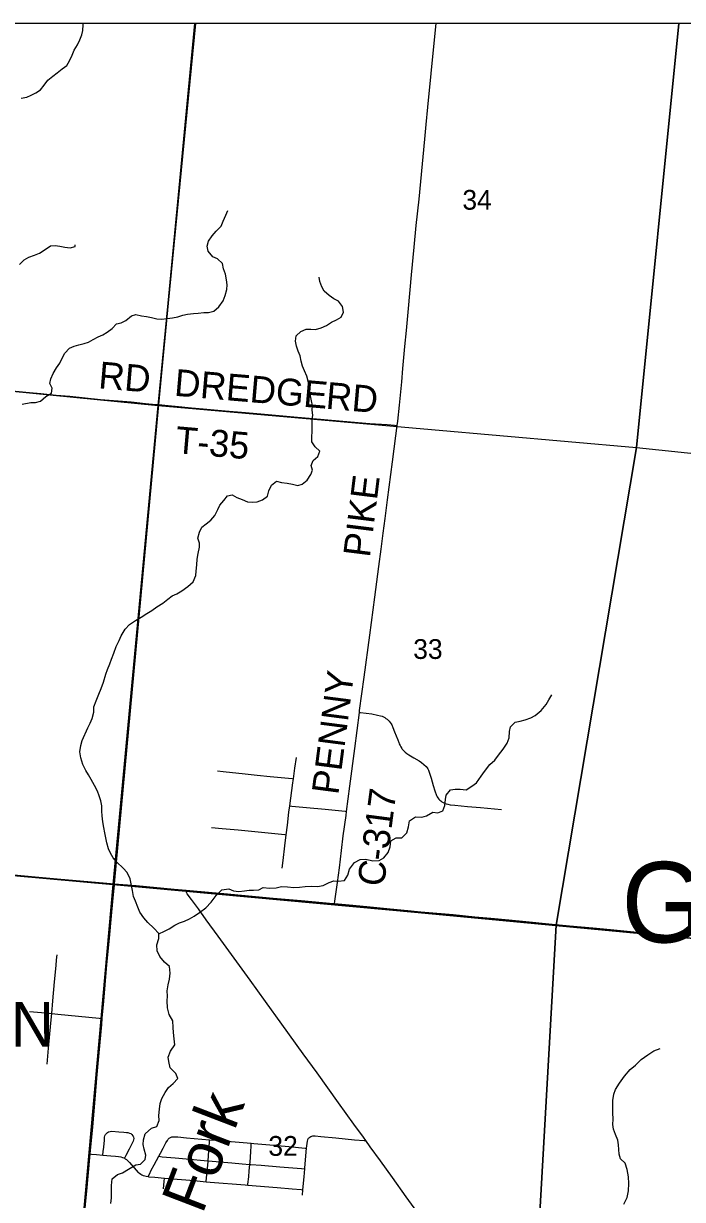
# Model space of a CAD drawing. Extents: x 0 to 1134, y 0 to 440.
# Drawn here: x 841.03 to 842.425, y 366.829 to 369.318 of the extents above; entities that cross this region are included whole.
import ezdxf

# ---------------------------------------------------------------- set-up
doc = ezdxf.new("R2010")
doc.units = 0
for name, color, linetype in [('Default', 7, 'Continuous'), ('GM_X_Corporation_Text', 7, 'Continuous'), ('GM_X_County_Road', 7, 'Continuous'), ('GM_X_County_Road_Text', 7, 'Continuous'), ('GM_X_Minor_River', 7, 'Continuous'), ('GM_X_Minor_River_Text', 7, 'Continuous'), ('GM_X_Rail_Line', 7, 'Continuous'), ('GM_X_Section', 7, 'Continuous'), ('GM_X_Section_Text', 7, 'Continuous'), ('GM_X_State_Route', 7, 'Continuous'), ('GM_X_Township_Road', 7, 'Continuous'), ('GM_X_Township_Road_Text', 7, 'Continuous'), ('GM_X_Township_Text', 7, 'Continuous'), ('GM_X_Unincorporated', 7, 'Continuous'), ('SH_Cut_Line', 7, 'Continuous')]:
    doc.layers.add(name, color=color, linetype=linetype)

msp = doc.modelspace()

# ---------------------------------------------------------------- linework, layer by layer
at = {"layer": 'Default'}
for points in [[(841.3939, 369.3181), (840.3925, 369.3181), (840.3247, 368.6072), (841.3146, 368.5097)], [(842.4173, 369.3181), (841.3939, 369.3181), (841.3146, 368.5097), (842.3277, 368.4209)], [(843.4318, 369.3181), (842.4173, 369.3181), (842.3277, 368.4209), (843.2592, 368.3235), (843.3303, 368.8154)]]:
    msp.add_lwpolyline(points, close=True, dxfattribs=at)
at = {"layer": 'GM_X_County_Road'}
for points in [[(841.8212, 368.4675), (841.8224, 368.4765), (841.8258, 368.5105), (841.8305, 368.56), (841.8331, 368.5878), (841.8373, 368.6342), (841.8404, 368.6683), (841.8446, 368.7147), (841.8513, 368.7858), (841.857, 368.8445), (841.8615, 368.8909), (841.8672, 368.9465), (841.8708, 368.9836), (841.8798, 369.0732), (841.8826, 369.1042), (841.8861, 369.1413), (841.893, 369.2124), (841.8998, 369.2835), (841.9032, 369.3181)], [(841.741, 367.86), (841.7415, 367.8637), (841.7511, 367.9345), (841.763, 368.0238), (841.7734, 368.1039), (841.7818, 368.1686), (841.7868, 368.2055), (841.7915, 368.2393), (841.7954, 368.2701), (841.8006, 368.3102), (841.811, 368.3903), (841.8184, 368.4457), (841.8212, 368.4675)], [(841.7137, 367.6506), (841.7205, 367.7036), (841.7311, 367.7836), (841.741, 367.86)], [(841.6885, 367.4547), (841.6892, 367.4602), (841.6911, 367.4756), (841.6945, 367.5002), (841.6985, 367.5311), (841.703, 367.568), (841.7068, 367.5989), (841.7126, 367.642), (841.7137, 367.6506)], [(841.196, 367.2125), (841.1993, 367.2483), (841.206, 367.3257), (841.211, 367.3813), (841.2164, 367.437), (841.2197, 367.4741), (841.2216, 367.494), (841.2218, 367.4968)], [(841.7545, 366.9538), (841.7493, 366.961), (841.7293, 366.9886), (841.6966, 367.0339), (841.6512, 367.0969), (841.6221, 367.1372), (841.5768, 367.2002), (841.5422, 367.2478), (841.5096, 367.2932), (841.4421, 367.3863), (841.4167, 367.421), (841.4003, 367.4442), (841.3852, 367.4639), (841.3762, 367.4758), (841.3753, 367.4775), (841.3746, 367.4794), (841.374, 367.4829)], [(841.1706, 366.9255), (841.1759, 366.9822), (841.181, 367.041), (841.1854, 367.0936), (841.1948, 367.1988), (841.196, 367.2125)], [(842.1425, 366.4164), (842.1346, 366.427), (842.1166, 366.4523), (842.0877, 366.4929), (842.0402, 366.5581), (841.9931, 366.6237), (841.9344, 366.7047), (841.9056, 366.7444), (841.8401, 366.8349), (841.8112, 366.8754), (841.7857, 366.9106), (841.7639, 366.9408), (841.7545, 366.9538)], [(841.1307, 366.5014), (841.135, 366.5462), (841.1386, 366.5833), (841.1462, 366.6637), (841.149, 366.6915), (841.1538, 366.741), (841.1568, 366.775), (841.1608, 366.8183), (841.1632, 366.8462), (841.1706, 366.9255)]]:
    msp.add_lwpolyline(points, dxfattribs=at)
at = {"layer": 'GM_X_Minor_River'}
for points in [[(841.0246, 369.16), (841.0364, 369.1624), (841.046, 369.1667), (841.0555, 369.1717), (841.0659, 369.1775), (841.0737, 369.1879), (841.0815, 369.1979), (841.0916, 369.2068), (841.1012, 369.2137), (841.1116, 369.2225), (841.1213, 369.2295), (841.1268, 369.2392), (841.1328, 369.2512), (841.1368, 369.262), (841.1439, 369.2732), (841.1491, 369.2837), (841.1532, 369.2938), (841.1553, 369.3036), (841.1563, 369.315), (841.1561, 369.3181)], [(841.4376, 368.8784), (841.4481, 368.8895), (841.4522, 368.9), (841.4581, 368.9123), (841.4622, 368.9221)], [(841.0265, 368.5125), (841.0455, 368.5157), (841.0553, 368.5159), (841.066, 368.519), (841.0772, 368.5285), (841.0891, 368.5358), (841.0905, 368.546), (841.0851, 368.556), (841.0876, 368.5662), (841.0924, 368.577), (841.0992, 368.589), (841.1066, 368.5994), (841.1114, 368.6099), (841.117, 368.6204), (841.1274, 368.6311), (841.137, 368.6354), (841.1469, 368.6378), (841.1579, 368.6405), (841.1674, 368.6437), (841.1774, 368.6491), (841.1878, 368.6549), (841.1973, 368.6592), (841.2069, 368.6646), (841.2173, 368.6723), (841.2266, 368.6827), (841.2365, 368.6847), (841.2465, 368.6897), (841.2581, 368.6996), (841.2676, 368.7024), (841.2796, 368.6991), (841.2901, 368.698), (841.3007, 368.6955), (841.3119, 368.6933), (841.3221, 368.6923), (841.3339, 368.6935), (841.3452, 368.6951), (841.3566, 368.6974), (841.3669, 368.7006), (841.3772, 368.7029), (841.3897, 368.7041), (841.3995, 368.705), (841.4113, 368.7062), (841.4211, 368.7067), (841.4329, 368.7094), (841.4433, 368.7186), (841.4527, 368.7313), (841.4568, 368.7425), (841.4605, 368.7549), (841.4608, 368.7648), (841.4592, 368.7758), (841.4576, 368.7876), (841.4533, 368.7987), (841.451, 368.8098), (841.4403, 368.8203), (841.4306, 368.8244), (841.421, 368.836), (841.4183, 368.8467), (841.4216, 368.8572), (841.4294, 368.8684), (841.4376, 368.8784)], [(841.0209, 368.8083), (841.0313, 368.8179), (841.0413, 368.8237), (841.0528, 368.8276), (841.0638, 368.8318), (841.0754, 368.8395), (841.0865, 368.8475), (841.0964, 368.848), (841.1069, 368.847), (841.1174, 368.8448), (841.1283, 368.843), (841.1394, 368.8461), (841.1391, 368.8495)], [(841.402, 368.2183), (841.3986, 368.2289), (841.4024, 368.2417), (841.4072, 368.2522), (841.4168, 368.2591), (841.4265, 368.2672), (841.4346, 368.2768), (841.441, 368.2892), (841.4454, 368.2989), (841.4536, 368.3086), (841.4614, 368.3182), (841.4713, 368.3202), (841.4817, 368.315), (841.493, 368.3109), (841.5038, 368.3057), (841.5136, 368.3047), (841.5242, 368.3056), (841.536, 368.3098), (841.546, 368.3175), (841.549, 368.3292), (841.5549, 368.3408), (841.5657, 368.3492), (841.5759, 368.3467), (841.5879, 368.3452), (841.5992, 368.343), (841.6105, 368.3401), (841.62, 368.3432), (841.6304, 368.3517), (841.6383, 368.3632), (841.6419, 368.373), (841.6388, 368.3829), (841.6432, 368.393), (841.6529, 368.4019), (841.6569, 368.4128), (841.6474, 368.4221), (841.6401, 368.4325), (841.6399, 368.4424), (841.641, 368.4556), (841.6409, 368.4791), (841.6423, 368.489), (841.6407, 368.4996), (841.6413, 368.5098), (841.6393, 368.5198), (841.6377, 368.5297), (841.636, 368.5396), (841.6348, 368.5502), (841.6328, 368.5609), (841.6297, 368.5716), (841.625, 368.5831), (841.6207, 368.5926), (841.6176, 368.6037), (841.6156, 368.6144), (841.6114, 368.6244), (841.6079, 368.6351), (841.6059, 368.6454), (841.6069, 368.6571), (841.617, 368.6659), (841.6281, 368.6713), (841.6383, 368.6714), (841.6481, 368.6704), (841.6599, 368.6739), (841.6713, 368.6789), (841.6821, 368.6858), (841.6928, 368.6908), (841.7024, 368.6963), (841.7072, 368.7068), (841.7049, 368.7193), (841.6968, 368.7305), (841.6868, 368.735), (841.6767, 368.7421), (841.6664, 368.7514), (841.6617, 368.761), (841.6571, 368.7718), (841.6558, 368.7813)], [(841.3776, 368.1265), (841.3891, 368.1362), (841.3946, 368.1495), (841.3955, 368.1593), (841.3964, 368.1722), (841.3973, 368.184), (841.3994, 368.1965), (841.4026, 368.2097), (841.402, 368.2183)], [(841.3123, 366.9838), (841.317, 366.9966), (841.316, 367.0069), (841.3173, 367.0205), (841.3194, 367.0319), (841.3225, 367.0429), (841.3295, 367.0557), (841.3369, 367.0659), (841.3465, 367.0748), (841.3565, 367.085), (841.3521, 367.096), (841.34, 367.108), (841.3375, 367.1209), (841.3358, 367.1304), (841.3409, 367.1429), (841.3498, 367.1564), (841.3484, 367.169), (841.3474, 367.1823), (841.3468, 367.1929), (841.3458, 367.207), (841.3384, 367.2207), (841.3348, 367.2348), (841.3342, 367.2493), (841.3343, 367.2595), (841.3341, 367.2705), (841.3361, 367.2834), (841.3386, 367.2955), (841.3402, 367.3084), (841.3385, 367.3221), (841.3284, 367.3317), (841.3182, 367.3432), (841.3127, 367.3551), (841.3121, 367.3684), (841.3161, 367.3812), (841.3162, 367.3918), (841.3057, 367.403), (841.2929, 367.4153), (841.2847, 367.4249), (841.2757, 367.4375), (841.272, 367.4478), (841.2665, 367.4608), (841.2624, 367.4703), (841.2603, 367.4832), (841.2582, 367.4935), (841.2553, 367.5076), (841.2494, 367.521), (841.2404, 367.5306), (841.2276, 367.5429), (841.2194, 367.5525), (841.2138, 367.562), (841.2098, 367.5716), (841.2061, 367.5841), (841.2043, 367.5944), (841.2018, 367.6054), (841.1997, 367.6161), (841.1975, 367.6287), (841.1962, 367.6412), (841.1955, 367.6511), (841.1953, 367.6621), (841.1931, 367.6731), (841.1899, 367.6834), (841.1862, 367.6933), (841.1799, 367.7052), (841.1728, 367.7178), (841.1676, 367.7277), (841.1613, 367.7373), (841.1553, 367.7495), (841.151, 367.7636), (841.1488, 367.7769), (841.1509, 367.7898), (841.1541, 367.8004), (841.1658, 367.8276), (841.1708, 367.8374), (841.1748, 367.8472), (841.1783, 367.8605), (841.1785, 367.8715), (841.1832, 367.8843), (841.1891, 367.8983), (841.1938, 367.9108), (841.1989, 367.924), (841.204, 367.9407), (841.2076, 367.9505), (841.2126, 367.9626), (841.2162, 367.9728), (841.2209, 367.9856), (841.2256, 367.9996), (841.2322, 368.0124), (841.2365, 368.0223), (841.2451, 368.0362), (841.2543, 368.046), (841.267, 368.0546), (841.2788, 368.0616), (841.2907, 368.0691), (841.3014, 368.0758), (841.3117, 368.0832), (841.3248, 368.0911), (841.3351, 368.0997), (841.3447, 368.1068), (841.3546, 368.1112), (841.3646, 368.1172), (841.3776, 368.1265)], [(841.3162, 367.3911), (841.328, 367.397), (841.3383, 367.4022), (841.3502, 367.41), (841.3601, 367.4145), (841.3708, 367.4181), (841.3811, 367.423), (841.3911, 367.4285), (841.4026, 367.4364), (841.4156, 367.4461), (841.4268, 367.4581), (841.4376, 367.4724), (841.4495, 367.4848), (841.4643, 367.4869), (841.4742, 367.4826), (841.4859, 367.4809), (841.4973, 367.4827), (841.5072, 367.4841), (841.5167, 367.484), (841.5278, 367.4846), (841.5373, 367.4894), (841.5506, 367.4881), (841.5646, 367.4887), (841.5757, 367.4913), (841.5886, 367.4911), (841.6023, 367.4891), (841.614, 367.4901), (841.6262, 367.4918), (841.6391, 367.492), (841.652, 367.4915), (841.6642, 367.494), (841.6772, 367.4999), (841.6868, 367.5032), (841.6963, 367.5031), (841.7092, 367.5041), (841.7165, 367.5158), (841.7197, 367.5283), (841.7305, 367.5422), (841.7428, 367.5489), (841.7546, 367.5495), (841.7697, 367.5459), (841.783, 367.5469), (841.793, 367.5521), (841.8018, 367.5638), (841.8058, 367.5755), (841.8078, 367.588), (841.8189, 367.5943), (841.8307, 367.5946), (841.8411, 367.6051), (841.8447, 367.6176), (841.8471, 367.6304), (841.8597, 367.639), (841.8734, 367.6385), (841.8829, 367.641), (841.8963, 367.6488), (841.9073, 367.6472), (841.9176, 367.6516), (841.9216, 367.663), (841.9232, 367.6755), (841.9249, 367.685), (841.9341, 367.6962), (841.9436, 367.6977), (841.9543, 367.6975), (841.9672, 367.6959), (841.979, 367.7041), (841.9886, 367.7112), (841.9987, 367.7251), (842.0056, 367.7349), (842.0168, 367.7496), (842.0276, 367.7589), (842.0357, 367.7698), (842.0453, 367.7823), (842.0542, 367.7951), (842.0578, 367.806), (842.0591, 367.8193), (842.0611, 367.8292), (842.0711, 367.8393), (842.0814, 367.8414), (842.0921, 367.844), (842.1039, 367.8488), (842.1134, 367.8532), (842.1261, 367.8637), (842.1361, 367.8765), (842.142, 367.8863), (842.1482, 367.8969)], [(842.3009, 366.8195), (842.3079, 366.8331), (842.3108, 366.8471), (842.3113, 366.8627), (842.3108, 366.8767), (842.3079, 366.8923), (842.3035, 366.9057), (842.2941, 366.9153), (842.2908, 366.9248), (842.2902, 366.9347), (842.2899, 366.9449), (842.2882, 366.9548), (842.2834, 366.9663), (842.2793, 366.9781), (842.2779, 366.9876), (842.2781, 366.9993), (842.2775, 367.0126), (842.2773, 367.0256), (842.2778, 367.0388), (842.2799, 367.0521), (842.283, 367.0619), (842.2915, 367.0755), (842.3024, 367.0902), (842.3143, 367.1041), (842.3254, 367.1131), (842.3377, 367.1251), (842.3515, 367.1355), (842.3642, 367.1434), (842.3779, 367.1489)], [(841.2146, 366.8205), (841.2159, 366.8327), (841.216, 366.8456), (841.2158, 366.8589), (841.2175, 366.8725), (841.2286, 366.8823), (841.2393, 366.8852), (841.2523, 366.8934), (841.2673, 366.9023), (841.2772, 366.9041), (841.2875, 366.9134), (841.2888, 366.9229), (841.2855, 366.9355), (841.2834, 366.9458), (841.2839, 366.9552), (841.2874, 366.9681), (841.3005, 366.9797), (841.3123, 366.9838)]]:
    msp.add_lwpolyline(points, dxfattribs=at)
at = {"layer": 'GM_X_Rail_Line'}
msp.add_lwpolyline([(840.3857, 369.3181), (840.2882, 368.2371), (840.229, 367.5851), (841.3713, 367.4831), (842.6583, 367.3619), (843.4315, 367.2888), (843.5222, 367.2753), (843.5923, 367.2413), (843.6594, 367.1995), (843.8819, 367.045), (843.9852, 366.9751), (844.0246, 366.9394), (844.0597, 366.9001), (844.0881, 366.855), (844.1128, 366.8059)], dxfattribs=at)
at = {"layer": 'GM_X_Section'}
for points in [[(841.3146, 368.5097), (841.2193, 367.496), (840.2305, 367.5844), (840.3247, 368.6072)], [(841.3146, 368.5097), (842.3277, 368.4209), (842.1579, 367.4095), (841.2193, 367.496)], [(843.2592, 368.3235), (843.1694, 367.3117), (842.1579, 367.4095), (842.3277, 368.4209)], [(840.2305, 367.5844), (841.2193, 367.496), (841.1309, 366.5029), (840.1305, 366.5839)], [(841.2193, 367.496), (842.1579, 367.4095), (842.1012, 366.4156), (841.1309, 366.5029)], [(842.1579, 367.4095), (843.1694, 367.3117), (843.079, 366.3187), (842.1012, 366.4156)]]:
    msp.add_lwpolyline(points, close=True, dxfattribs=at)
at = {"layer": 'GM_X_State_Route'}
for points in [[(841.2218, 367.4968), (841.2062, 367.4982), (841.101, 367.5072), (841.0546, 367.5114), (840.9711, 367.519), (840.869, 367.528), (840.8288, 367.5316), (840.8009, 367.534), (840.775, 367.5364)], [(842.4362, 367.3839), (842.3926, 367.388), (842.3436, 367.393), (842.2725, 367.3996), (842.2354, 367.4031), (842.2107, 367.4055), (842.186, 367.4079), (842.1489, 367.4114), (842.0932, 367.4166), (842.0572, 367.4201), (842.019, 367.4235), (841.9854, 367.4268), (841.9392, 367.4314), (841.8711, 367.4374), (841.8433, 367.4403), (841.8062, 367.4436), (841.7567, 367.4483), (841.7196, 367.4517), (841.6885, 367.4547), (841.6856, 367.455), (841.6175, 367.461), (841.5586, 367.4664), (841.5137, 367.4707), (841.4536, 367.476), (841.4289, 367.4779), (841.374, 367.4829), (841.3484, 367.4852), (841.268, 367.4926), (841.2218, 367.4968)]]:
    msp.add_lwpolyline(points, dxfattribs=at)
at = {"layer": 'GM_X_Township_Road'}
msp.add_line((841.6203, 366.838), (841.6213, 366.8498), dxfattribs=at)
for points in [[(840.6381, 368.5752), (840.6421, 368.5749), (840.6494, 368.5743), (840.6758, 368.5718), (840.7698, 368.5631), (840.807, 368.5594), (840.8468, 368.5554), (840.8876, 368.5519), (840.919, 368.5488), (840.9647, 368.5445), (840.9917, 368.5417), (841.0346, 368.5378), (841.0662, 368.5348), (841.0991, 368.5318), (841.1277, 368.5292), (841.1925, 368.5225), (841.2574, 368.517), (841.2883, 368.5141), (841.3098, 368.5119), (841.3156, 368.5114)], [(841.3156, 368.5114), (841.336, 368.5093), (841.3576, 368.5074), (841.3855, 368.5049), (841.4102, 368.5026), (841.4566, 368.4984), (841.4999, 368.4948), (841.5401, 368.4912), (841.602, 368.4859), (841.6422, 368.4822), (841.6979, 368.4774), (841.7631, 368.4718), (841.7995, 368.4691), (841.8156, 368.4679), (841.8212, 368.4675)], [(841.741, 367.86), (841.7432, 367.8597), (841.7672, 367.8569), (841.7795, 367.8545), (841.7854, 367.853), (841.7891, 367.8518), (841.7921, 367.8506), (841.795, 367.8489), (841.7972, 367.8474), (841.7995, 367.8457), (841.8019, 367.8437), (841.8043, 367.8413), (841.8062, 367.8388), (841.808, 367.8361), (841.8094, 367.8334), (841.8117, 367.8281), (841.8154, 367.8188), (841.822, 367.8019), (841.8243, 367.7962), (841.8254, 367.7937), (841.827, 367.7899), (841.8284, 367.7872), (841.8305, 367.7838), (841.8318, 367.7821), (841.8338, 367.7798), (841.8357, 367.7779), (841.838, 367.776), (841.8416, 367.7731), (841.8458, 367.7703), (841.8564, 367.7638), (841.8674, 367.7576), (841.8727, 367.7542), (841.8777, 367.7501), (841.882, 367.7458), (841.8842, 367.743), (841.8857, 367.7407), (841.887, 367.738), (841.8882, 367.7353), (841.8904, 367.7295), (841.8931, 367.7206), (841.8972, 367.7056), (841.9004, 367.6937), (841.904, 367.6844), (841.9054, 367.6815), (841.907, 367.6791), (841.9091, 367.6766), (841.9114, 367.6745), (841.9136, 367.6725), (841.9158, 367.6708), (841.9186, 367.6692), (841.9215, 367.6677), (841.9244, 367.6666), (841.928, 367.6655), (841.9335, 367.6646), (841.9428, 367.6637), (841.97, 367.6611), (841.9976, 367.6585), (842.042, 367.6542)], [(841.6011, 367.7195), (841.6043, 367.742), (841.6074, 367.7645)], [(841.4405, 367.736), (841.4528, 367.7346), (841.4993, 367.7298), (841.5242, 367.7275), (841.5521, 367.7246), (841.5985, 367.7198), (841.6011, 367.7195)], [(841.5935, 367.6621), (841.5999, 367.7108), (841.6011, 367.7195)], [(841.5858, 367.6011), (841.5884, 367.6211), (841.5918, 367.649), (841.5935, 367.6621)], [(841.5935, 367.6621), (841.5976, 367.6617), (841.6288, 367.6588), (841.6687, 367.6549), (841.7109, 367.6509), (841.7137, 367.6506)], [(841.4279, 367.6167), (841.45, 367.6145), (841.4842, 367.6112), (841.5122, 367.6086), (841.5832, 367.6013), (841.5858, 367.6011)], [(841.5771, 367.5305), (841.5792, 367.5469), (841.5827, 367.5778), (841.5858, 367.6011)], [(841.0894, 367.2226), (841.0919, 367.2493), (841.0954, 367.2898), (841.0987, 367.3241), (841.0997, 367.3365), (841.1006, 367.3469)], [(841.0421, 367.227), (841.0592, 367.2255), (841.084, 367.2232), (841.0894, 367.2226)], [(841.0799, 367.1153), (841.0829, 367.1497), (841.0875, 367.2026), (841.0894, 367.2226)], [(841.0894, 367.2226), (841.1027, 367.2211), (841.1681, 367.2152), (841.1901, 367.213), (841.196, 367.2125)], [(841.1979, 366.923), (841.1987, 366.931), (841.1996, 366.94), (841.2009, 366.9549), (841.2015, 366.961), (841.2021, 366.964), (841.2034, 366.9667), (841.2051, 366.969), (841.2074, 366.9708), (841.21, 366.9723), (841.2133, 366.9732), (841.2166, 366.9734), (841.2315, 366.9724), (841.2418, 366.9716), (841.2478, 366.9712), (841.2509, 366.9707), (841.2538, 366.9697), (841.2566, 366.9685), (841.2591, 366.9666), (841.2611, 366.9641), (841.262, 366.9629), (841.2627, 366.9609), (841.263, 366.9583), (841.2626, 366.9553), (841.2617, 366.9523), (841.2606, 366.9494), (841.2593, 366.9466), (841.2534, 366.9357), (841.2463, 366.9222), (841.2433, 366.9164)], [(841.3161, 366.9205), (841.3196, 366.9268), (841.3252, 366.938), (841.3311, 366.9489), (841.3343, 366.9542), (841.3359, 366.9565), (841.3382, 366.9589), (841.3396, 366.9599), (841.3408, 366.9605), (841.3422, 366.961), (841.3437, 366.9614), (841.3467, 366.9619), (841.3502, 366.962), (841.3568, 366.9615), (841.375, 366.9597), (841.4236, 366.9554)], [(841.4207, 366.9112), (841.4229, 366.9427), (841.4233, 366.9491), (841.4236, 366.9554)], [(841.4236, 366.9554), (841.4369, 366.9543), (841.4524, 366.9529), (841.512, 366.9481)], [(841.629, 366.9374), (841.6294, 366.9421), (841.63, 366.948), (841.6307, 366.9519), (841.6318, 366.9562), (841.6333, 366.9586), (841.6345, 366.9599), (841.6357, 366.9609), (841.6379, 366.9623), (841.6405, 366.9633), (841.642, 366.9636), (841.6441, 366.9637), (841.6472, 366.9635), (841.6596, 366.9625), (841.6909, 366.9594), (841.7307, 366.9555), (841.7509, 366.954), (841.7545, 366.9538)], [(841.1706, 366.9255), (841.1735, 366.9252), (841.1839, 366.9244), (841.1979, 366.923)], [(841.5089, 366.9034), (841.5094, 366.9084), (841.5107, 366.9301), (841.5116, 366.9423), (841.512, 366.9481)], [(841.512, 366.9481), (841.5174, 366.9477), (841.5513, 366.9448), (841.5915, 366.9414), (841.6263, 366.9377), (841.629, 366.9374)], [(841.6251, 366.894), (841.6252, 366.8957), (841.6284, 366.9297), (841.629, 366.9374)], [(841.1979, 366.923), (841.2147, 366.9215), (841.2242, 366.9208), (841.2306, 366.9201), (841.2359, 366.9192), (841.2392, 366.9183), (841.2423, 366.9169), (841.2433, 366.9164)], [(841.2433, 366.9164), (841.2451, 366.9154), (841.2476, 366.9137), (841.25, 366.9117), (841.2543, 366.9072), (841.2684, 366.8908), (841.2727, 366.8864), (841.2752, 366.8845), (841.2778, 366.8828), (841.2805, 366.8814), (841.2834, 366.8801), (841.2863, 366.8791), (841.2893, 366.8783), (841.2937, 366.8776)], [(841.2937, 366.8776), (841.2963, 366.883), (841.3003, 366.8914), (841.306, 366.9025), (841.3161, 366.9205)], [(841.3161, 366.9205), (841.3232, 366.9196), (841.3328, 366.9188), (841.3509, 366.9171), (841.3817, 366.9146), (841.4125, 366.9118), (841.4207, 366.9112)], [(841.4165, 366.8668), (841.4166, 366.8681), (841.4205, 366.9091), (841.4207, 366.9112)], [(841.4207, 366.9112), (841.4711, 366.9069), (841.4925, 366.9048), (841.5089, 366.9034)], [(841.5048, 366.8595), (841.505, 366.8614), (841.5065, 366.8771), (841.5076, 366.8895), (841.5089, 366.9034)], [(841.5089, 366.9034), (841.511, 366.9033), (841.5327, 366.9016), (841.5724, 366.8984), (841.6183, 366.8945), (841.6251, 366.894)], [(841.2937, 366.8776), (841.2954, 366.8773), (841.3077, 366.8761), (841.3279, 366.8744)], [(841.3264, 366.8519), (841.3274, 366.8671), (841.3279, 366.8744)], [(841.3279, 366.8744), (841.3909, 366.8692), (841.4165, 366.8668)], [(841.6213, 366.8498), (841.6237, 366.8771), (841.6251, 366.894)], [(841.4165, 366.8668), (841.425, 366.866), (841.4528, 366.8638), (841.4714, 366.8622), (841.4993, 366.86), (841.5048, 366.8595)], [(841.5048, 366.8595), (841.5669, 366.8542), (841.5984, 366.8515), (841.6176, 366.8501), (841.6213, 366.8498)]]:
    msp.add_lwpolyline(points, dxfattribs=at)
at = {"layer": 'GM_X_Unincorporated'}
for points in [[(841.1605, 366.8188), (841.163, 366.8467), (841.1704, 366.926), (841.1757, 366.9828), (841.1808, 367.0416), (841.1852, 367.0942), (841.1946, 367.1993), (841.1958, 367.213), (841.1991, 367.2488), (841.2057, 367.3262), (841.2108, 367.3819), (841.2162, 367.4375), (841.2195, 367.4746), (841.2213, 367.4945), (841.2216, 367.4973), (841.3154, 368.5119), (841.3922, 369.3181), (835.2574, 369.3181)], [(846.3638, 365.7004), (846.3638, 369.3181), (841.3922, 369.3181), (841.3154, 368.5119), (841.2216, 367.4973), (841.2213, 367.4945), (841.2195, 367.4746), (841.2162, 367.4375), (841.2108, 367.3819), (841.2057, 367.3262), (841.1991, 367.2488), (841.1958, 367.213), (841.1946, 367.1993), (841.1852, 367.0942), (841.1808, 367.0416), (841.1757, 366.9828), (841.1704, 366.926), (841.163, 366.8467), (841.1605, 366.8188)]]:
    msp.add_lwpolyline(points, dxfattribs=at)
at = {"layer": 'SH_Cut_Line'}
msp.add_lwpolyline([(846.3638, 355.7181), (846.3638, 369.3181), (835.2574, 369.3181)], dxfattribs=at)

# ---------------------------------------------------------------- texts
at = {"layer": 'GM_X_Corporation_Text'}
msp.add_text('HAMPTON', height=0.0947, rotation=0, dxfattribs=at).set_placement((840.4611, 367.1525))
at = {"layer": 'GM_X_County_Road_Text'}
for s, rotation, p in [('PIKE', 82.9135, (841.7629, 368.1866)), ('PENNY', 82.5952, (841.6962, 367.6842)), ('C-317', 82.5349, (841.7928, 367.4896))]:
    msp.add_text(s, height=0.05682, rotation=rotation, dxfattribs=at).set_placement(p)
at = {"layer": 'GM_X_Minor_River_Text'}
msp.add_text('Fork', height=0.09466, rotation=69.0011, dxfattribs=at).set_placement((841.4084, 366.7961))
at = {"layer": 'GM_X_Section_Text'}
for s, p in [('34', (841.959, 368.924)), ('33', (841.8549, 367.9732)), ('32', (841.5482, 366.9215))]:
    msp.add_text(s, height=0.04186, rotation=0, dxfattribs=at).set_placement(p)
at = {"layer": 'GM_X_Township_Road_Text'}
for s, rotation, p in [('RD', 355.0698, (841.187, 368.5462)), ('DREDGE', 355.1224, (841.3476, 368.5304)), ('RD', 355.0736, (841.6685, 368.5029)), ('T-35', 355.0596, (841.3496, 368.4091))]:
    msp.add_text(s, height=0.05682, rotation=rotation, dxfattribs=at).set_placement(p)
at = {"layer": 'GM_X_Township_Text'}
msp.add_text('GERMAN', height=0.17045, rotation=0, dxfattribs=at).set_placement((842.2958, 367.3731))

doc.saveas('drawing.dxf')
